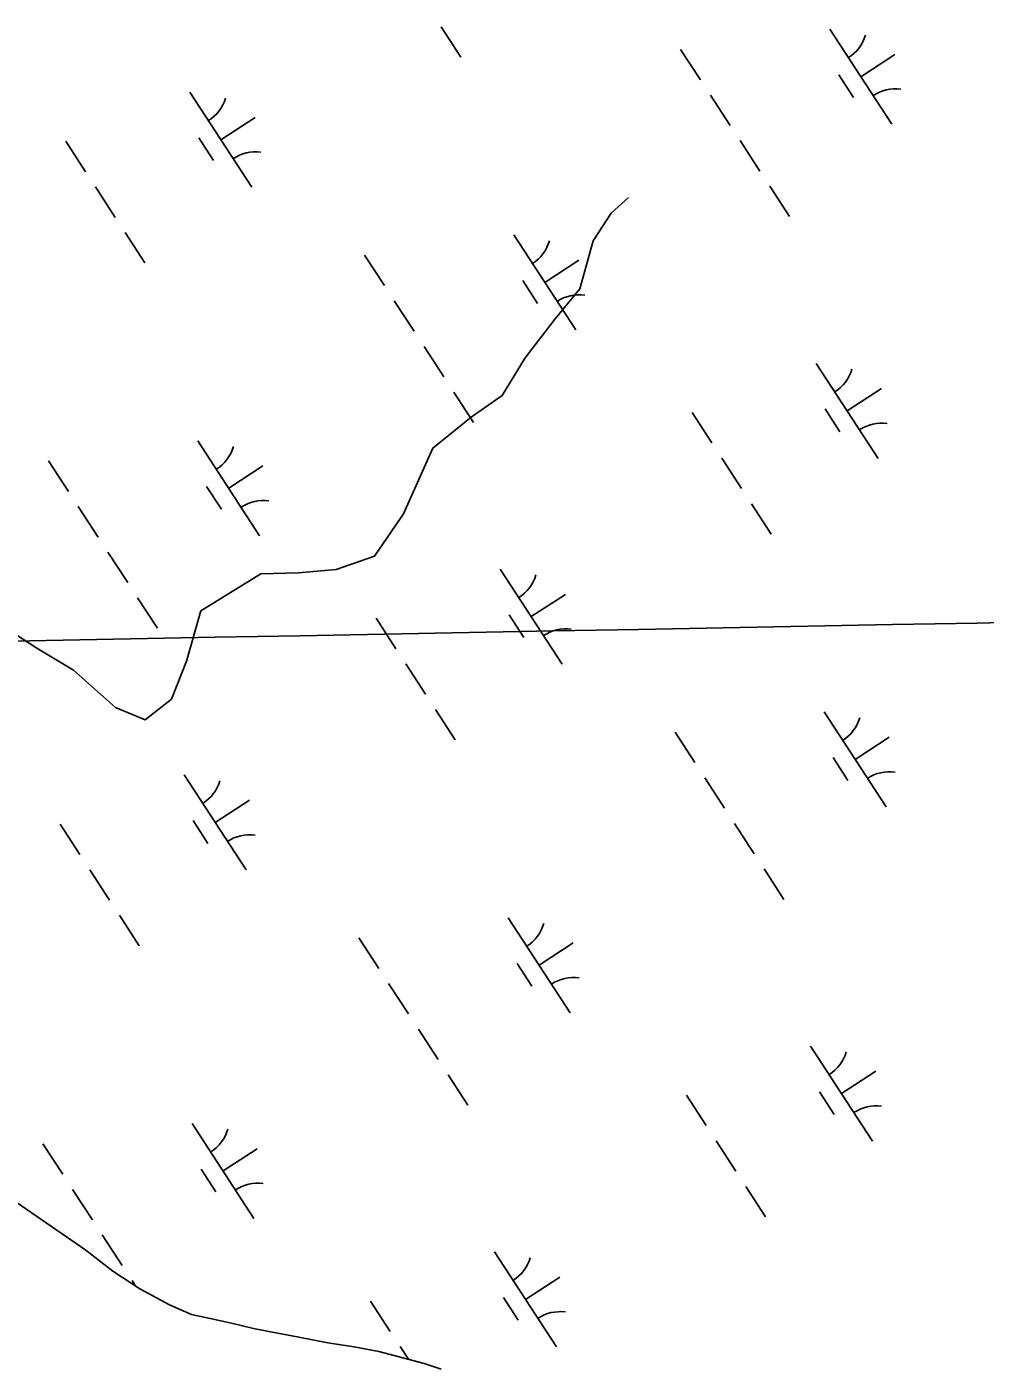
# Model space of a CAD drawing. Extents: x 3953924 to 3974542, y 193747 to 216192.
# Drawn here: x 3964264 to 3964687, y 200020 to 200610 of the extents above; entities that cross this region are included whole.
import ezdxf

# ---------------------------------------------------------------- set-up
doc = ezdxf.new("R2010")
doc.units = 0
for name, color, linetype in [('V-GRID-MAJR', 7, 'Continuous'), ('V-TOPO-SHOR', 7, 'Continuous'), ('V-WETL-SWMP', 7, 'Continuous')]:
    doc.layers.add(name, color=color, linetype=linetype)

msp = doc.modelspace()

# ---------------------------------------------------------------- linework, layer by layer
at = {"layer": 'V-GRID-MAJR'}
msp.add_spline([(3963152.54, 200318.86), (3967932.28, 200408.24), (3973258, 200508.57), (3973423.96, 200511.71)], degree=3, dxfattribs=at)
at = {"layer": 'V-TOPO-SHOR'}
msp.add_lwpolyline([(3964259.08, 200342.72), (3964268.79, 200336.32), (3964284.92, 200326.68), (3964303.5, 200310.27), (3964316.6, 200304.84), (3964328.17, 200313.93), (3964334.71, 200330.64), (3964341.09, 200352.78), (3964367.56, 200369.1), (3964384.14, 200369.55), (3964400.74, 200371.05), (3964417.69, 200376.93), (3964430.48, 200395.58), (3964443.46, 200424.59), (3964460.3, 200438.25), (3964473.95, 200447.82), (3964484.11, 200464.45), (3964497.39, 200481.55), (3964508.26, 200494.8), (3964514.11, 200515.92), (3964522.12, 200528.19), (3964529.76, 200535.04)], dxfattribs=at)
at = {"layer": 'V-WETL-SWMP'}
for p, q in [((3964447.11, 200610.39), (3964455.84, 200596.98)), ((3964618.57, 200609.33), (3964645.85, 200567.43)), ((3964552.75, 200600.4), (3964561.48, 200586.99)), ((3964632.21, 200588.38), (3964647.3, 200598.2)), ((3964622.47, 200589.2), (3964629.02, 200579.14)), ((3964336.28, 200581.55), (3964363.56, 200539.65)), ((3964565.85, 200580.29), (3964574.58, 200566.88)), ((3964349.92, 200560.6), (3964365, 200570.42)), ((3964281.52, 200559.87), (3964290.25, 200546.46)), ((3964340.18, 200561.42), (3964346.72, 200551.36)), ((3964578.94, 200560.17), (3964587.67, 200546.77)), ((3964294.62, 200539.76), (3964303.34, 200526.35)), ((3964592.03, 200540.06), (3964600.76, 200526.65)), ((3964307.71, 200519.64), (3964316.44, 200506.23)), ((3964479.17, 200518.59), (3964506.45, 200476.69)), ((3964413.35, 200509.66), (3964422.08, 200496.25)), ((3964492.81, 200497.64), (3964507.89, 200507.46)), ((3964483.07, 200498.46), (3964489.61, 200488.4)), ((3964426.44, 200489.54), (3964435.17, 200476.13)), ((3964439.54, 200469.43), (3964448.26, 200456.02)), ((3964612.59, 200461.97), (3964639.87, 200420.07)), ((3964626.23, 200441.02), (3964641.31, 200450.84)), ((3964452.63, 200449.32), (3964461.36, 200435.91)), ((3964557.83, 200440.3), (3964566.56, 200426.89)), ((3964616.49, 200441.84), (3964623.04, 200431.78)), ((3964339.76, 200427.85), (3964367.04, 200385.94)), ((3964570.93, 200420.18), (3964579.66, 200406.77)), ((3964273.94, 200418.91), (3964282.67, 200405.5)), ((3964353.4, 200406.89), (3964368.49, 200416.71)), ((3964343.66, 200407.71), (3964350.21, 200397.66)), ((3964287.04, 200398.8), (3964295.77, 200385.39)), ((3964584.02, 200400.07), (3964592.75, 200386.66)), ((3964300.13, 200378.69), (3964308.86, 200365.28)), ((3964473.19, 200371.23), (3964500.46, 200329.33)), ((3964313.22, 200358.57), (3964321.95, 200345.16)), ((3964486.82, 200350.28), (3964501.91, 200360.1)), ((3964418.43, 200349.55), (3964427.16, 200336.14)), ((3964477.08, 200351.1), (3964483.63, 200341.04)), ((3964431.52, 200329.44), (3964440.25, 200316.03)), ((3964444.62, 200309.32), (3964453.34, 200295.91)), ((3964616.08, 200308.27), (3964643.35, 200266.37)), ((3964550.26, 200299.34), (3964558.98, 200285.93)), ((3964629.71, 200287.32), (3964644.8, 200297.14)), ((3964619.97, 200288.14), (3964626.52, 200278.08)), ((3964333.78, 200280.48), (3964361.06, 200238.58)), ((3964563.35, 200279.22), (3964572.08, 200265.81)), ((3964347.42, 200259.53), (3964362.51, 200269.35)), ((3964279.03, 200258.81), (3964287.75, 200245.4)), ((3964337.68, 200260.35), (3964344.23, 200250.3)), ((3964576.44, 200259.11), (3964585.17, 200245.7)), ((3964292.12, 200238.69), (3964300.85, 200225.28)), ((3964589.53, 200239), (3964598.26, 200225.59)), ((3964305.21, 200218.58), (3964313.94, 200205.17)), ((3964476.67, 200217.53), (3964503.95, 200175.62)), ((3964410.85, 200208.59), (3964419.58, 200195.18)), ((3964490.31, 200196.57), (3964505.4, 200206.39)), ((3964480.57, 200197.39), (3964487.12, 200187.34)), ((3964423.94, 200188.48), (3964432.67, 200175.07)), ((3964437.04, 200168.37), (3964445.77, 200154.96)), ((3964610.09, 200160.91), (3964637.37, 200119.01)), ((3964623.73, 200139.96), (3964638.82, 200149.78)), ((3964450.13, 200148.25), (3964458.86, 200134.84)), ((3964555.34, 200139.23), (3964564.07, 200125.82)), ((3964613.99, 200140.78), (3964620.54, 200130.72)), ((3964337.27, 200126.78), (3964364.54, 200084.88)), ((3964271.45, 200117.85), (3964280.18, 200104.44)), ((3964350.91, 200105.83), (3964365.99, 200115.65)), ((3964568.43, 200119.12), (3964577.16, 200105.71)), ((3964290.31, 200070.94), (3964229.23, 200112.89)), ((3964341.17, 200106.65), (3964347.71, 200096.59)), ((3964284.54, 200097.73), (3964293.27, 200084.33)), ((3964581.52, 200099), (3964590.25, 200085.59)), ((3964297.63, 200077.62), (3964306.36, 200064.21)), ((3964302.2, 200061.66), (3964290.31, 200070.94)), ((3964470.69, 200070.16), (3964497.97, 200028.26)), ((3964314.13, 200053.88), (3964302.2, 200061.66)), ((3964310.73, 200057.51), (3964312.32, 200055.06)), ((3964484.33, 200049.21), (3964499.41, 200059.03)), ((3964327.2, 200046.83), (3964314.13, 200053.88)), ((3964415.93, 200048.49), (3964424.66, 200035.08)), ((3964474.59, 200050.03), (3964481.13, 200039.98)), ((3964336.93, 200042.49), (3964327.2, 200046.83)), ((3964345.2, 200040.82), (3964336.93, 200042.49)), ((3964354.59, 200038.75), (3964345.2, 200040.82)), ((3964364.36, 200036.3), (3964354.59, 200038.75)), ((3964373.38, 200034.61), (3964364.36, 200036.3)), ((3964384.29, 200032.52), (3964373.38, 200034.61)), ((3964397.07, 200030), (3964384.29, 200032.52)), ((3964408.73, 200028.27), (3964397.07, 200030)), ((3964419.64, 200026.17), (3964408.73, 200028.27)), ((3964432.41, 200022.9), (3964419.64, 200026.17)), ((3964429.03, 200028.37), (3964432.63, 200022.84)), ((3964439.54, 200020.88), (3964432.41, 200022.9)), ((3964447.04, 200018.47), (3964439.54, 200020.88))]:
    msp.add_line(p, q, dxfattribs=at)
for centre, start, end in [((3964617.34, 200611.66), 302.29009, 343.83375), ((3964647.48, 200565.36), 82.29009, 123.83375), ((3964335.05, 200583.88), 302.29009, 343.83375), ((3964365.19, 200537.58), 82.29009, 123.83375), ((3964477.94, 200520.92), 302.29009, 343.83375), ((3964508.08, 200474.62), 82.29009, 123.83375), ((3964611.36, 200464.3), 302.29009, 343.83375), ((3964641.5, 200418), 82.29009, 123.83375), ((3964338.53, 200430.17), 302.29009, 343.83375), ((3964368.67, 200383.87), 82.29009, 123.83375), ((3964471.95, 200373.56), 302.29009, 343.83375), ((3964502.09, 200327.26), 82.29009, 123.83375), ((3964614.84, 200310.6), 302.29009, 343.83375), ((3964644.98, 200264.3), 82.29009, 123.83375), ((3964332.55, 200282.81), 302.29009, 343.83375), ((3964362.69, 200236.51), 82.29009, 123.83375), ((3964475.44, 200219.85), 302.29009, 343.83375), ((3964505.58, 200173.55), 82.29009, 123.83375), ((3964608.86, 200163.24), 302.29009, 343.83375), ((3964639, 200116.94), 82.29009, 123.83375), ((3964336.04, 200129.11), 302.29009, 343.83375), ((3964366.17, 200082.81), 82.29009, 123.83375), ((3964469.46, 200072.49), 302.29009, 343.83375), ((3964499.59, 200026.19), 82.29009, 123.83375)]:
    msp.add_arc(centre, 17.62, start, end, dxfattribs=at)

doc.saveas('drawing.dxf')
